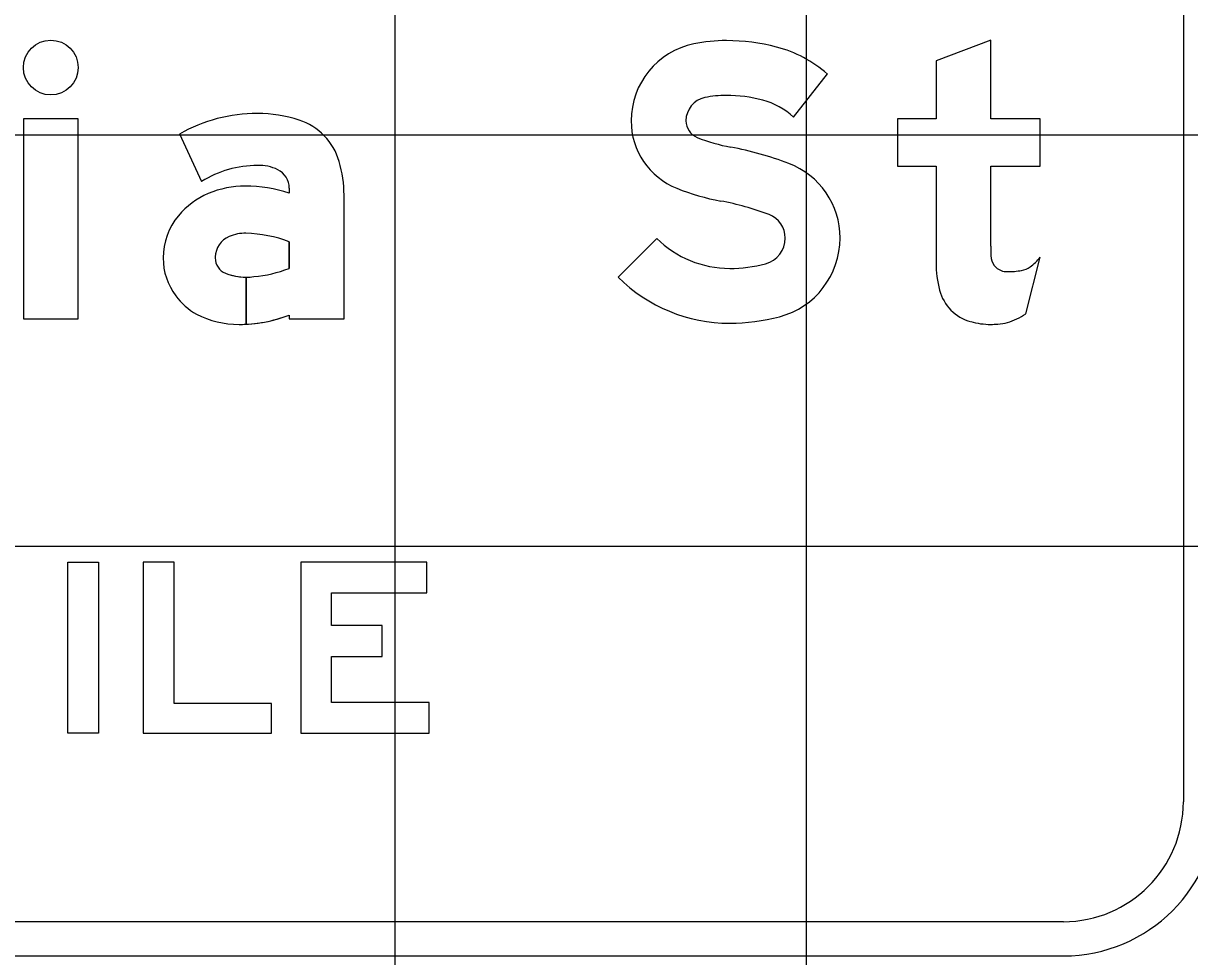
# Model space of a CAD drawing. Extents: x 2193008 to 2198143, y 1236112 to 1237864.
# Drawn here: x 2195626.9 to 2195632.57, y 1237302.11 to 1237306.65 of the extents above; entities that cross this region are included whole.
import ezdxf

# ---------------------------------------------------------------- set-up
doc = ezdxf.new("R2010")
doc.units = 0
for name, color, linetype in [('GSBWFILL', 7, 'Continuous'), ('GSCOLORFILL', 7, 'Continuous'), ('GSOUTLINE', 7, 'Continuous'), ('M-ROADS', 7, 'Continuous')]:
    doc.layers.add(name, color=color, linetype=linetype)

msp = doc.modelspace()

# ---------------------------------------------------------------- linework, layer by layer
at = {"layer": 'GSBWFILL'}
msp.add_line((2195631.7714, 1237305.2353), (2195631.8415, 1237305.5111), dxfattribs=at)
for points in [[(2195631.6018, 1237305.5635), (2195631.6018, 1237305.9531), (2195631.8415, 1237305.9531), (2195631.8415, 1237306.1829), (2195631.6018, 1237306.1829), (2195631.6018, 1237306.5658), (2195631.3354, 1237306.4648), (2195631.3354, 1237306.1829), (2195631.1489, 1237306.1829), (2195631.1489, 1237305.9531), (2195631.3354, 1237305.9531), (2195631.3354, 1237305.483)], [(2195630.6428, 1237306.1909), (2195630.8075, 1237306.4012)], [(2195627.6593, 1237306.1095), (2195627.7662, 1237305.8786)], [(2195628.1918, 1237305.8462), (2195628.1918, 1237305.8216)], [(2195628.1918, 1237305.2292), (2195628.1918, 1237305.2105), (2195628.4582, 1237305.2105), (2195628.4582, 1237305.8116)], [(2195628.1918, 1237305.5858), (2195628.1918, 1237305.4564)], [(2195629.9778, 1237305.602), (2195629.7903, 1237305.4128)], [(2195627.9821, 1237305.1848), (2195627.9821, 1237305.4133)], [(2195627.9822, 1237305.4133), (2195627.9822, 1237305.1848)]]:
    msp.add_lwpolyline(points, dxfattribs=at)
for points in [[(2195626.8998, 1237305.2105), (2195627.1662, 1237305.2105), (2195627.1662, 1237306.1829), (2195626.8998, 1237306.1829)], [(2195627.1158, 1237303.1959), (2195627.1158, 1237304.0284), (2195627.2657, 1237304.0284), (2195627.2657, 1237303.1959)], [(2195628.1065, 1237303.1959), (2195628.1065, 1237303.3416), (2195627.632, 1237303.3416), (2195627.632, 1237304.0284), (2195627.4821, 1237304.0284), (2195627.4821, 1237303.1959)], [(2195628.8724, 1237303.3457), (2195628.3979, 1237303.3457), (2195628.3979, 1237303.5697), (2195628.6434, 1237303.5697), (2195628.6434, 1237303.7195), (2195628.3979, 1237303.7195), (2195628.3979, 1237303.8785), (2195628.8599, 1237303.8785), (2195628.8599, 1237304.0284), (2195628.248, 1237304.0284), (2195628.248, 1237303.1959), (2195628.8724, 1237303.1959)]]:
    msp.add_lwpolyline(points, close=True, dxfattribs=at)
msp.add_ellipse((2195627.033, 1237306.4326), major_axis=(0, 0.1332), ratio=0.999999, dxfattribs=at)
for centre, major_axis, ratio, start_param, end_param in [((2195630.2352, 1237306.1737), (0, 0.3816), 0.999995, 0.202758, 1.570796), ((2195630.3163, 1237305.7788), (0, 0.7847), 0.999995, 0, 0.202758), ((2195630.3163, 1237305.6013), (0, 0.9622), 0.999995, 6.026234, 6.283185), ((2195630.4056, 1237305.9411), (0, 0.6109), 0.999995, 5.565152, 6.026234), ((2195630.3163, 1237305.7788), (0, 0.5183), 0.999995, 0, 0.202758), ((2195630.3163, 1237305.6013), (0, 0.6958), 0.999995, 6.026234, 6.283185), ((2195630.2352, 1237306.1737), (0, 0.1152), 0.999995, 0.202758, 1.570796), ((2195630.4056, 1237305.9411), (0, 0.3445), 0.999995, 5.523837, 6.026234), ((2195628.0371, 1237305.446), (0, 0.7635), 0.999997, 0, 0.517719), ((2195628.0371, 1237305.5575), (0, 0.652), 0.999997, 5.96613, 6.283185), ((2195628.147, 1237305.8923), (0, 0.2997), 0.999997, 4.997165, 5.96613), ((2195630.2071, 1237306.1737), (0, 0.3535), 0.999995, 1.570796, 2.761249), ((2195630.2071, 1237306.1737), (0, 0.0871), 0.999995, 1.570796, 2.761249), ((2195630.4974, 1237306.8998), (0, 0.8691), 0.999995, 2.761249, 2.95744), ((2195630.0413, 1237304.4512), (0, 1.6216), 0.999995, 5.918637, 6.099033), ((2195628.0371, 1237305.446), (0, 0.5104), 0.999997, 0, 0.559495), ((2195628.0467, 1237305.7549), (0, 0.2018), 0.999997, 5.822746, 6.330435), ((2195627.8713, 1237305.8116), (0, 0.587), 0.999997, 4.712389, 4.997165), ((2195630.4811, 1237305.6037), (0, 0.3881), 0.999995, 4.712389, 5.918637), ((2195628.0919, 1237305.8462), (0, 0.0999), 0.999997, 4.712389, 5.822746), ((2195627.9782, 1237305.3997), (0, 0.4568), 0.999997, 0, 0.404512), ((2195627.9782, 1237305.184), (0, 0.6725), 0.999997, 5.959871, 6.283185), ((2195630.4974, 1237306.8998), (0, 1.1355), 0.999995, 2.761249, 2.95744), ((2195627.9469, 1237305.4677), (0, 0.382), 0.999997, 0.399285, 0.87593), ((2195630.0413, 1237304.4512), (0, 1.3552), 0.999995, 5.918637, 6.099033), ((2195627.8999, 1237305.5068), (0, 0.3208), 0.999997, 0.87593, 1.570796), ((2195630.4811, 1237305.6037), (0, 0.1217), 0.999995, 4.712389, 5.918637), ((2195627.977, 1237305.4343), (0, 0.1926), 0.999997, 6.259455, 6.691732), ((2195627.963, 1237304.9722), (0, 0.6549), 0.999997, 5.926185, 6.254823), ((2195627.9454, 1237305.5071), (0, 0.1132), 0.999997, 0.408547, 1.530785), ((2195630.3326, 1237305.9599), (0, 0.5039), 0.999995, 2.360607, 3.141593), ((2195630.4734, 1237305.6037), (0, 0.1293), 0.999995, 3.401517, 4.712389), ((2195630.4734, 1237305.6037), (0, 0.3957), 0.999995, 3.401517, 4.712389), ((2195633.2694, 1237305.5635), (0, 1.6676), 0.999994, 1.570796, 1.606005), ((2195627.8858, 1237305.5068), (0, 0.3066), 0.999997, 1.570796, 2.21394), ((2195627.9528, 1237305.5068), (0, 0.1206), 0.999997, 1.530785, 1.570796), ((2195627.9121, 1237305.5068), (0, 0.0799), 0.999997, 1.570796, 2.757027), ((2195631.6783, 1237305.5178), (0, 0.0766), 0.999994, 1.74085, 2.407828), ((2195631.6662, 1237305.6418), (0, 0.2187), 0.999994, 3.756278, 4.071638), ((2195627.9666, 1237306.0294), (0, 0.6157), 0.999997, 3.228562, 3.516221), ((2195630.3326, 1237306.1335), (0, 0.6775), 0.999995, 3.141593, 3.401517), ((2195631.8523, 1237305.483), (0, 0.5169), 0.999994, 1.570796, 1.830698), ((2195631.6807, 1237305.5205), (0, 0.0802), 0.999994, 2.407828, 3.141593), ((2195631.6807, 1237305.861), (0, 0.4207), 0.999994, 3.141593, 3.310762), ((2195631.7347, 1237305.5447), (0, 0.0999), 0.999994, 3.310762, 3.756278), ((2195627.9821, 1237305.6797), (0, 0.2664), 0.999997, 2.757027, 3.141593), ((2195627.9821, 1237305.6797), (0, 0.2664), 0.999997, 3.141843, 3.28451), ((2195630.3326, 1237305.9599), (0, 0.7703), 0.999995, 2.360607, 3.141593), ((2195631.5619, 1237305.4058), (0, 0.2165), 0.999994, 1.830698, 2.869526), ((2195627.913, 1237305.5272), (0, 0.3406), 0.999997, 2.21394, 2.611125), ((2195627.9479, 1237305.6422), (0, 0.4583), 0.999997, 2.672443, 3.141593), ((2195627.9479, 1237305.8638), (0, 0.6799), 0.999997, 3.192057, 3.508644), ((2195630.3326, 1237306.1335), (0, 0.9439), 0.999995, 3.141593, 3.401517), ((2195631.5932, 1237305.4973), (0, 0.3169), 0.999994, 3.427755, 3.738844), ((2195627.9479, 1237305.8638), (0, 0.6799), 0.999997, 3.141593, 3.191959), ((2195631.6018, 1237305.5487), (0, 0.3648), 0.999994, 2.869526, 3.141593), ((2195631.6018, 1237305.7092), (0, 0.5253), 0.999994, 3.141593, 3.205734), ((2195631.6216, 1237305.401), (0, 0.2165), 0.999994, 3.205734, 3.427755)]:
    msp.add_ellipse(centre, major_axis=major_axis, ratio=ratio, start_param=start_param, end_param=end_param, dxfattribs=at)
at = {"layer": 'GSCOLORFILL'}
for p, q in [((2195632.5374, 1237306.8672), (2195632.5374, 1237302.8629)), ((2195631.7714, 1237305.2353), (2195631.8415, 1237305.5111)), ((2195631.9547, 1237302.2801), (2195619.96, 1237302.2801)), ((2195619.96, 1237302.1136), (2195631.9547, 1237302.1136))]:
    msp.add_line(p, q, dxfattribs=at)
for points in [[(2195631.6018, 1237305.5635), (2195631.6018, 1237305.9531), (2195631.8415, 1237305.9531), (2195631.8415, 1237306.1829), (2195631.6018, 1237306.1829), (2195631.6018, 1237306.5658), (2195631.3354, 1237306.4648), (2195631.3354, 1237306.1829), (2195631.1489, 1237306.1829), (2195631.1489, 1237305.9531), (2195631.3354, 1237305.9531), (2195631.3354, 1237305.483)], [(2195630.6428, 1237306.1909), (2195630.8075, 1237306.4012)], [(2195627.6593, 1237306.1095), (2195627.7662, 1237305.8786)], [(2195628.1918, 1237305.8462), (2195628.1918, 1237305.8216)], [(2195628.1918, 1237305.2292), (2195628.1918, 1237305.2105), (2195628.4582, 1237305.2105), (2195628.4582, 1237305.8116)], [(2195628.1918, 1237305.5858), (2195628.1918, 1237305.4564)], [(2195629.9778, 1237305.602), (2195629.7903, 1237305.4128)], [(2195627.9821, 1237305.1848), (2195627.9821, 1237305.4133)], [(2195627.9822, 1237305.4133), (2195627.9822, 1237305.1848)]]:
    msp.add_lwpolyline(points, dxfattribs=at)
for points in [[(2195626.8998, 1237305.2105), (2195627.1662, 1237305.2105), (2195627.1662, 1237306.1829), (2195626.8998, 1237306.1829)], [(2195627.1158, 1237303.1959), (2195627.1158, 1237304.0284), (2195627.2657, 1237304.0284), (2195627.2657, 1237303.1959)], [(2195628.1065, 1237303.1959), (2195628.1065, 1237303.3416), (2195627.632, 1237303.3416), (2195627.632, 1237304.0284), (2195627.4821, 1237304.0284), (2195627.4821, 1237303.1959)], [(2195628.8724, 1237303.3457), (2195628.3979, 1237303.3457), (2195628.3979, 1237303.5697), (2195628.6434, 1237303.5697), (2195628.6434, 1237303.7195), (2195628.3979, 1237303.7195), (2195628.3979, 1237303.8785), (2195628.8599, 1237303.8785), (2195628.8599, 1237304.0284), (2195628.248, 1237304.0284), (2195628.248, 1237303.1959), (2195628.8724, 1237303.1959)]]:
    msp.add_lwpolyline(points, close=True, dxfattribs=at)
for radius in [0.7493, 0.5828]:
    msp.add_arc((2195631.9547, 1237302.8629), radius, 270, 0, dxfattribs=at)
msp.add_ellipse((2195627.033, 1237306.4326), major_axis=(0, 0.1332), ratio=0.999999, dxfattribs=at)
for centre, major_axis, ratio, start_param, end_param in [((2195630.2352, 1237306.1737), (0, 0.3816), 0.999995, 0.202758, 1.570796), ((2195630.3163, 1237305.7788), (0, 0.7847), 0.999995, 0, 0.202758), ((2195630.3163, 1237305.6013), (0, 0.9622), 0.999995, 6.026234, 6.283185), ((2195630.4056, 1237305.9411), (0, 0.6109), 0.999995, 5.565152, 6.026234), ((2195630.3163, 1237305.7788), (0, 0.5183), 0.999995, 0, 0.202758), ((2195630.3163, 1237305.6013), (0, 0.6958), 0.999995, 6.026234, 6.283185), ((2195630.2352, 1237306.1737), (0, 0.1152), 0.999995, 0.202758, 1.570796), ((2195630.4056, 1237305.9411), (0, 0.3445), 0.999995, 5.523837, 6.026234), ((2195628.0371, 1237305.446), (0, 0.7635), 0.999997, 0, 0.517719), ((2195628.0371, 1237305.5575), (0, 0.652), 0.999997, 5.96613, 6.283185), ((2195628.147, 1237305.8923), (0, 0.2997), 0.999997, 4.997165, 5.96613), ((2195630.2071, 1237306.1737), (0, 0.3535), 0.999995, 1.570796, 2.761249), ((2195630.2071, 1237306.1737), (0, 0.0871), 0.999995, 1.570796, 2.761249), ((2195630.4974, 1237306.8998), (0, 0.8691), 0.999995, 2.761249, 2.95744), ((2195630.0413, 1237304.4512), (0, 1.6216), 0.999995, 5.918637, 6.099033), ((2195628.0371, 1237305.446), (0, 0.5104), 0.999997, 0, 0.559495), ((2195628.0467, 1237305.7549), (0, 0.2018), 0.999997, 5.822746, 6.330435), ((2195627.8713, 1237305.8116), (0, 0.587), 0.999997, 4.712389, 4.997165), ((2195630.4811, 1237305.6037), (0, 0.3881), 0.999995, 4.712389, 5.918637), ((2195628.0919, 1237305.8462), (0, 0.0999), 0.999997, 4.712389, 5.822746), ((2195627.9782, 1237305.3997), (0, 0.4568), 0.999997, 0, 0.404512), ((2195627.9782, 1237305.184), (0, 0.6725), 0.999997, 5.959871, 6.283185), ((2195630.4974, 1237306.8998), (0, 1.1355), 0.999995, 2.761249, 2.95744), ((2195627.9469, 1237305.4677), (0, 0.382), 0.999997, 0.399285, 0.87593), ((2195630.0413, 1237304.4512), (0, 1.3552), 0.999995, 5.918637, 6.099033), ((2195627.8999, 1237305.5068), (0, 0.3208), 0.999997, 0.87593, 1.570796), ((2195630.4811, 1237305.6037), (0, 0.1217), 0.999995, 4.712389, 5.918637), ((2195627.977, 1237305.4343), (0, 0.1926), 0.999997, 6.259455, 6.691732), ((2195627.963, 1237304.9722), (0, 0.6549), 0.999997, 5.926185, 6.254823), ((2195627.9454, 1237305.5071), (0, 0.1132), 0.999997, 0.408547, 1.530785), ((2195630.3326, 1237305.9599), (0, 0.5039), 0.999995, 2.360607, 3.141593), ((2195630.4734, 1237305.6037), (0, 0.1293), 0.999995, 3.401517, 4.712389), ((2195630.4734, 1237305.6037), (0, 0.3957), 0.999995, 3.401517, 4.712389), ((2195633.2694, 1237305.5635), (0, 1.6676), 0.999994, 1.570796, 1.606005), ((2195627.8858, 1237305.5068), (0, 0.3066), 0.999997, 1.570796, 2.21394), ((2195627.9528, 1237305.5068), (0, 0.1206), 0.999997, 1.530785, 1.570796), ((2195627.9121, 1237305.5068), (0, 0.0799), 0.999997, 1.570796, 2.757027), ((2195631.6783, 1237305.5178), (0, 0.0766), 0.999994, 1.74085, 2.407828), ((2195631.6662, 1237305.6418), (0, 0.2187), 0.999994, 3.756278, 4.071638), ((2195627.9666, 1237306.0294), (0, 0.6157), 0.999997, 3.228562, 3.516221), ((2195630.3326, 1237306.1335), (0, 0.6775), 0.999995, 3.141593, 3.401517), ((2195631.8523, 1237305.483), (0, 0.5169), 0.999994, 1.570796, 1.830698), ((2195631.6807, 1237305.5205), (0, 0.0802), 0.999994, 2.407828, 3.141593), ((2195631.6807, 1237305.861), (0, 0.4207), 0.999994, 3.141593, 3.310762), ((2195631.7347, 1237305.5447), (0, 0.0999), 0.999994, 3.310762, 3.756278), ((2195627.9821, 1237305.6797), (0, 0.2664), 0.999997, 2.757027, 3.141593), ((2195627.9821, 1237305.6797), (0, 0.2664), 0.999997, 3.141843, 3.28451), ((2195630.3326, 1237305.9599), (0, 0.7703), 0.999995, 2.360607, 3.141593), ((2195631.5619, 1237305.4058), (0, 0.2165), 0.999994, 1.830698, 2.869526), ((2195627.913, 1237305.5272), (0, 0.3406), 0.999997, 2.21394, 2.611125), ((2195627.9479, 1237305.6422), (0, 0.4583), 0.999997, 2.672443, 3.141593), ((2195627.9479, 1237305.8638), (0, 0.6799), 0.999997, 3.192057, 3.508644), ((2195630.3326, 1237306.1335), (0, 0.9439), 0.999995, 3.141593, 3.401517), ((2195631.5932, 1237305.4973), (0, 0.3169), 0.999994, 3.427755, 3.738844), ((2195627.9479, 1237305.8638), (0, 0.6799), 0.999997, 3.141593, 3.191959), ((2195631.6018, 1237305.5487), (0, 0.3648), 0.999994, 2.869526, 3.141593), ((2195631.6018, 1237305.7092), (0, 0.5253), 0.999994, 3.141593, 3.205734), ((2195631.6216, 1237305.401), (0, 0.2165), 0.999994, 3.205734, 3.427755)]:
    msp.add_ellipse(centre, major_axis=major_axis, ratio=ratio, start_param=start_param, end_param=end_param, dxfattribs=at)
at = {"layer": 'GSOUTLINE'}
msp.add_line((2195631.7714, 1237305.2353), (2195631.8415, 1237305.5111), dxfattribs=at)
for points in [[(2195631.6018, 1237305.5635), (2195631.6018, 1237305.9531), (2195631.8415, 1237305.9531), (2195631.8415, 1237306.1829), (2195631.6018, 1237306.1829), (2195631.6018, 1237306.5658), (2195631.3354, 1237306.4648), (2195631.3354, 1237306.1829), (2195631.1489, 1237306.1829), (2195631.1489, 1237305.9531), (2195631.3354, 1237305.9531), (2195631.3354, 1237305.483)], [(2195630.6428, 1237306.1909), (2195630.8075, 1237306.4012)], [(2195627.6593, 1237306.1095), (2195627.7662, 1237305.8786)], [(2195628.1918, 1237305.8462), (2195628.1918, 1237305.8216)], [(2195628.1918, 1237305.2292), (2195628.1918, 1237305.2105), (2195628.4582, 1237305.2105), (2195628.4582, 1237305.8116)], [(2195628.1918, 1237305.4564), (2195628.1918, 1237305.5858)], [(2195629.9778, 1237305.602), (2195629.7903, 1237305.4128)]]:
    msp.add_lwpolyline(points, dxfattribs=at)
for points in [[(2195626.8998, 1237305.2105), (2195627.1662, 1237305.2105), (2195627.1662, 1237306.1829), (2195626.8998, 1237306.1829)], [(2195627.1158, 1237303.1959), (2195627.1158, 1237304.0284), (2195627.2657, 1237304.0284), (2195627.2657, 1237303.1959)], [(2195628.1065, 1237303.1959), (2195628.1065, 1237303.3416), (2195627.632, 1237303.3416), (2195627.632, 1237304.0284), (2195627.4821, 1237304.0284), (2195627.4821, 1237303.1959)], [(2195628.8724, 1237303.3457), (2195628.3979, 1237303.3457), (2195628.3979, 1237303.5697), (2195628.6434, 1237303.5697), (2195628.6434, 1237303.7195), (2195628.3979, 1237303.7195), (2195628.3979, 1237303.8785), (2195628.8599, 1237303.8785), (2195628.8599, 1237304.0284), (2195628.248, 1237304.0284), (2195628.248, 1237303.1959), (2195628.8724, 1237303.1959)]]:
    msp.add_lwpolyline(points, close=True, dxfattribs=at)
msp.add_ellipse((2195627.033, 1237306.4326), major_axis=(0, 0.1332), ratio=0.999999, dxfattribs=at)
for centre, major_axis, ratio, start_param, end_param in [((2195630.2352, 1237306.1737), (0, 0.3816), 0.999995, 0.202758, 1.570796), ((2195630.3163, 1237305.7788), (0, 0.7847), 0.999995, 0, 0.202758), ((2195630.3163, 1237305.6013), (0, 0.9622), 0.999995, 6.026234, 6.283185), ((2195630.4056, 1237305.9411), (0, 0.6109), 0.999995, 5.565152, 6.026234), ((2195630.3163, 1237305.7788), (0, 0.5183), 0.999995, 0, 0.202758), ((2195630.3163, 1237305.6013), (0, 0.6958), 0.999995, 6.026234, 6.283185), ((2195630.2352, 1237306.1737), (0, 0.1152), 0.999995, 0.202758, 1.570796), ((2195630.4056, 1237305.9411), (0, 0.3445), 0.999995, 5.523837, 6.026234), ((2195628.0371, 1237305.446), (0, 0.7635), 0.999997, 6.283185, 6.800904), ((2195628.0371, 1237305.5575), (0, 0.652), 0.999997, 5.96613, 6.283185), ((2195628.147, 1237305.8923), (0, 0.2997), 0.999997, 4.997165, 5.96613), ((2195630.2071, 1237306.1737), (0, 0.3535), 0.999995, 1.570796, 2.761249), ((2195630.2071, 1237306.1737), (0, 0.0871), 0.999995, 1.570796, 2.761249), ((2195630.4974, 1237306.8998), (0, 0.8691), 0.999995, 2.761249, 2.95744), ((2195630.0413, 1237304.4512), (0, 1.6216), 0.999995, 5.918637, 6.099033), ((2195628.0371, 1237305.446), (0, 0.5104), 0.999997, 0, 0.559495), ((2195628.0467, 1237305.7549), (0, 0.2018), 0.999997, 5.822746, 6.330435), ((2195627.8713, 1237305.8116), (0, 0.587), 0.999997, 4.712389, 4.997165), ((2195630.4811, 1237305.6037), (0, 0.3881), 0.999995, 4.712389, 5.918637), ((2195628.0919, 1237305.8462), (0, 0.0999), 0.999997, 4.712389, 5.822746), ((2195627.9782, 1237305.3997), (0, 0.4568), 0.999997, 0, 0.404512), ((2195627.9782, 1237305.184), (0, 0.6725), 0.999997, 5.959871, 6.283185), ((2195630.4974, 1237306.8998), (0, 1.1355), 0.999995, 2.761249, 2.95744), ((2195627.9469, 1237305.4677), (0, 0.382), 0.999997, 0.399285, 0.87593), ((2195630.0413, 1237304.4512), (0, 1.3552), 0.999995, 5.918637, 6.099033), ((2195627.8999, 1237305.5068), (0, 0.3208), 0.999997, 0.87593, 1.570796), ((2195630.4811, 1237305.6037), (0, 0.1217), 0.999995, 4.712389, 5.918637), ((2195627.977, 1237305.4343), (0, 0.1926), 0.999997, 6.25958, 6.691732), ((2195627.9813, 1237305.6169), (0, 0.00999), 0.999997, 6.254787, 6.25958), ((2195627.963, 1237304.9722), (0, 0.6549), 0.999997, 5.926185, 6.254787), ((2195627.9454, 1237305.5071), (0, 0.1132), 0.999997, 0.408547, 1.530785), ((2195630.3326, 1237305.9599), (0, 0.5039), 0.999995, 2.360607, 3.141593), ((2195630.4734, 1237305.6037), (0, 0.1293), 0.999995, 3.401517, 4.712389), ((2195630.4734, 1237305.6037), (0, 0.3957), 0.999995, 3.401517, 4.712389), ((2195633.2694, 1237305.5635), (0, 1.6676), 0.999994, 1.570796, 1.606005), ((2195627.8858, 1237305.5068), (0, 0.3066), 0.999997, 1.570796, 2.21394), ((2195627.9528, 1237305.5068), (0, 0.1206), 0.999997, 1.530785, 1.570796), ((2195627.9121, 1237305.5068), (0, 0.0799), 0.999997, 1.570796, 2.757027), ((2195631.6783, 1237305.5178), (0, 0.0766), 0.999994, 1.74085, 2.407828), ((2195631.6662, 1237305.6418), (0, 0.2187), 0.999994, 3.756278, 4.071638), ((2195627.9666, 1237306.0294), (0, 0.6157), 0.999997, 3.228562, 3.516221), ((2195630.3326, 1237306.1335), (0, 0.6775), 0.999995, 3.141593, 3.401517), ((2195631.8523, 1237305.483), (0, 0.5169), 0.999994, 1.570796, 1.830698), ((2195631.6807, 1237305.5205), (0, 0.0802), 0.999994, 2.407828, 3.141593), ((2195631.6807, 1237305.861), (0, 0.4207), 0.999994, 3.141593, 3.310762), ((2195631.7347, 1237305.5447), (0, 0.0999), 0.999994, 3.310762, 3.756278), ((2195627.9821, 1237305.6797), (0, 0.2664), 0.999997, 2.757027, 3.28451), ((2195630.3326, 1237305.9599), (0, 0.7703), 0.999995, 2.360607, 3.141593), ((2195631.5619, 1237305.4058), (0, 0.2165), 0.999994, 1.830698, 2.869526), ((2195627.913, 1237305.5272), (0, 0.3406), 0.999997, 2.21394, 2.611125), ((2195627.9479, 1237305.6422), (0, 0.4583), 0.999997, 2.672443, 3.141593), ((2195627.9479, 1237305.8638), (0, 0.6799), 0.999997, 3.141593, 3.508644), ((2195630.3326, 1237306.1335), (0, 0.9439), 0.999995, 3.141593, 3.401517), ((2195631.5932, 1237305.4973), (0, 0.3169), 0.999994, 3.427755, 3.738844), ((2195631.6018, 1237305.5487), (0, 0.3648), 0.999994, 2.869526, 3.141593), ((2195631.6018, 1237305.7092), (0, 0.5253), 0.999994, 3.141593, 3.205734), ((2195631.6216, 1237305.401), (0, 0.2165), 0.999994, 3.205734, 3.427755)]:
    msp.add_ellipse(centre, major_axis=major_axis, ratio=ratio, start_param=start_param, end_param=end_param, dxfattribs=at)
at = {"layer": 'M-ROADS'}
for p, q in [((2195628.7065, 1237258.1062), (2195628.7065, 1237318.1062)), ((2195630.7065, 1237258.1062), (2195630.7065, 1237318.1062)), ((2195584.7065, 1237306.1062), (2195714.7065, 1237306.1062)), ((2195584.7065, 1237304.1062), (2195714.7065, 1237304.1062))]:
    msp.add_line(p, q, dxfattribs=at)

doc.saveas('drawing.dxf')
